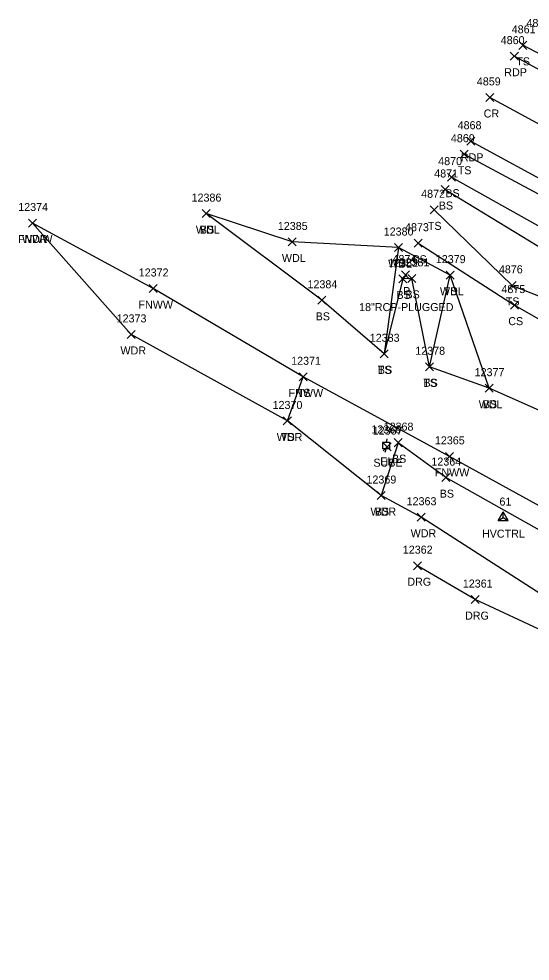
# Model space of a CAD drawing. Extents: x 1462089 to 1464015, y 730534 to 736144.
# Drawn here: x 1462088.9 to 1462216.4, y 731661.5 to 731896.6 of the extents above; entities that cross this region are included whole.
import ezdxf

# ---------------------------------------------------------------- set-up
doc = ezdxf.new("R2010")
doc.units = 0
for name, color, linetype in [('C_A', 7, 'Continuous'), ('C_I', 7, 'Continuous'), ('CPSM', 7, 'Continuous'), ('D_A', 7, 'Continuous'), ('D_C', 7, 'Continuous'), ('D_I', 7, 'Continuous'), ('D_TIC', 7, 'Continuous'), ('L_A', 7, 'Continuous'), ('L_I', 7, 'Continuous'), ('L_TIC', 7, 'Continuous'), ('LAWA', 7, 'Continuous'), ('LELB', 7, 'Continuous'), ('LFNC', 7, 'Continuous'), ('P_A', 7, 'Continuous'), ('P_I', 7, 'Continuous'), ('P_TIC', 7, 'Continuous'), ('PET', 7, 'Continuous'), ('PRC', 7, 'Continuous'), ('R_A', 7, 'Continuous'), ('R_I', 7, 'Continuous'), ('R_TIC', 7, 'Continuous'), ('RDG', 7, 'Continuous'), ('U_A', 7, 'Continuous'), ('U_I', 7, 'Continuous'), ('U_TIC', 7, 'Continuous'), ('UEPT', 7, 'Continuous')]:
    doc.layers.add(name, color=color, linetype=linetype)

msp = doc.modelspace()

# ---------------------------------------------------------------- linework, layer by layer
at = {"layer": 'CPSM'}
for p, q in [((1462208.48, 731771.42), (1462209.73, 731773.58)), ((1462210.98, 731771.42), (1462209.73, 731773.58)), ((1462209.73, 731772.14), (1462209.73, 731773.58)), ((1462208.48, 731771.42), (1462209.73, 731772.14)), ((1462208.48, 731771.42), (1462210.98, 731771.42)), ((1462209.73, 731772.14), (1462209.73, 731772.14)), ((1462209.73, 731772.14), (1462210.98, 731771.42))]:
    msp.add_line(p, q, dxfattribs=at)
at = {"layer": 'D_TIC'}
for points in [[(1462184.36, 731831.67), (1462186.36, 731833.67)], [(1462186.36, 731831.67), (1462184.36, 731833.67)]]:
    msp.add_lwpolyline(points, dxfattribs=at)
at = {"layer": 'L_TIC'}
for points in [[(1462213.58, 731888.97), (1462215.58, 731890.97)], [(1462215.58, 731888.97), (1462213.58, 731890.97)], [(1462198.97, 731861.8), (1462200.97, 731863.8)], [(1462200.97, 731861.8), (1462198.97, 731863.8)], [(1462195.85, 731856.08), (1462197.85, 731858.08)], [(1462197.85, 731856.08), (1462195.85, 731858.08)], [(1462194.2, 731853), (1462196.2, 731855)], [(1462196.2, 731853), (1462194.2, 731855)], [(1462134.63, 731846.98), (1462136.63, 731848.98)], [(1462136.63, 731846.98), (1462134.63, 731848.98)], [(1462134.63, 731846.98), (1462136.63, 731848.98)], [(1462136.63, 731846.98), (1462134.63, 731848.98)], [(1462191.51, 731847.93), (1462193.51, 731849.93)], [(1462193.51, 731847.93), (1462191.51, 731849.93)], [(1462091.33, 731844.64), (1462093.33, 731846.64)], [(1462093.33, 731844.64), (1462091.33, 731846.64)], [(1462091.33, 731844.64), (1462093.33, 731846.64)], [(1462093.33, 731844.64), (1462091.33, 731846.64)], [(1462156.09, 731839.91), (1462158.09, 731841.91)], [(1462158.09, 731839.91), (1462156.09, 731841.91)], [(1462187.49, 731839.6), (1462189.49, 731841.6)], [(1462189.49, 731839.6), (1462187.49, 731841.6)], [(1462182.59, 731838.52), (1462184.59, 731840.52)], [(1462184.59, 731838.52), (1462182.59, 731840.52)], [(1462182.59, 731838.52), (1462184.59, 731840.52)], [(1462184.59, 731838.52), (1462182.59, 731840.52)], [(1462183.66, 731830.71), (1462185.66, 731832.71)], [(1462185.66, 731830.71), (1462183.66, 731832.71)], [(1462185.89, 731830.83), (1462187.89, 731832.83)], [(1462187.89, 731830.83), (1462185.89, 731832.83)], [(1462195.5, 731831.63), (1462197.5, 731833.63)], [(1462197.5, 731831.63), (1462195.5, 731833.63)], [(1462195.5, 731831.63), (1462197.5, 731833.63)], [(1462197.5, 731831.63), (1462195.5, 731833.63)], [(1462121.39, 731828.3), (1462123.39, 731830.3)], [(1462123.39, 731828.3), (1462121.39, 731830.3)], [(1462210.95, 731829.09), (1462212.95, 731831.09)], [(1462212.95, 731829.09), (1462210.95, 731831.09)], [(1462163.49, 731825.36), (1462165.49, 731827.36)], [(1462165.49, 731825.36), (1462163.49, 731827.36)], [(1462211.54, 731824.16), (1462213.54, 731826.16)], [(1462213.54, 731824.16), (1462211.54, 731826.16)], [(1462115.88, 731816.84), (1462117.88, 731818.84)], [(1462117.88, 731816.84), (1462115.88, 731818.84)], [(1462179.02, 731812.01), (1462181.02, 731814.01)], [(1462181.02, 731812.01), (1462179.02, 731814.01)], [(1462179.02, 731812.01), (1462181.02, 731814.01)], [(1462181.02, 731812.01), (1462179.02, 731814.01)], [(1462190.37, 731808.77), (1462192.37, 731810.77)], [(1462192.37, 731808.77), (1462190.37, 731810.77)], [(1462190.37, 731808.77), (1462192.37, 731810.77)], [(1462192.37, 731808.77), (1462190.37, 731810.77)], [(1462158.85, 731806.27), (1462160.85, 731808.27)], [(1462160.85, 731806.27), (1462158.85, 731808.27)], [(1462158.85, 731806.27), (1462160.85, 731808.27)], [(1462160.85, 731806.27), (1462158.85, 731808.27)], [(1462205.18, 731803.43), (1462207.18, 731805.43)], [(1462207.18, 731803.43), (1462205.18, 731805.43)], [(1462205.18, 731803.43), (1462207.18, 731805.43)], [(1462207.18, 731803.43), (1462205.18, 731805.43)], [(1462154.87, 731795.25), (1462156.87, 731797.25)], [(1462156.87, 731795.25), (1462154.87, 731797.25)], [(1462154.87, 731795.25), (1462156.87, 731797.25)], [(1462156.87, 731795.25), (1462154.87, 731797.25)], [(1462182.53, 731789.84), (1462184.53, 731791.84)], [(1462184.53, 731789.84), (1462182.53, 731791.84)], [(1462195.32, 731786.42), (1462197.32, 731788.42)], [(1462197.32, 731786.42), (1462195.32, 731788.42)], [(1462194.44, 731781.12), (1462196.44, 731783.12)], [(1462196.44, 731781.12), (1462194.44, 731783.12)], [(1462178.25, 731776.64), (1462180.25, 731778.64)], [(1462180.25, 731776.64), (1462178.25, 731778.64)], [(1462178.25, 731776.64), (1462180.25, 731778.64)], [(1462180.25, 731776.64), (1462178.25, 731778.64)], [(1462188.26, 731771.23), (1462190.26, 731773.23)], [(1462190.26, 731771.23), (1462188.26, 731773.23)]]:
    msp.add_lwpolyline(points, dxfattribs=at)
at = {"layer": 'LAWA'}
for points in [[(1462284.15, 731759.58), (1462268.33, 731767.46), (1462226.25, 731795.57), (1462206.18, 731804.43), (1462196.5, 731832.63), (1462183.59, 731839.52), (1462157.09, 731840.91), (1462135.63, 731847.98)], [(1462397.71, 731569.75), (1462407.25, 731591.59), (1462407.12, 731591.77), (1462391.91, 731630.11), (1462376.36, 731653.92), (1462339.13, 731671.88), (1462309.06, 731691.73), (1462242.87, 731737.77), (1462189.26, 731772.23), (1462179.25, 731777.64), (1462155.87, 731796.25), (1462116.88, 731817.84), (1462092.33, 731845.64)]]:
    msp.add_lwpolyline(points, dxfattribs=at)
at = {"layer": 'LELB'}
for points in [[(1462622.28, 731670.34), (1462611.6, 731673.47), (1462596.95, 731683.41), (1462565.16, 731698.96), (1462527.27, 731718.56), (1462487.5, 731740.34), (1462442.58, 731766.01), (1462413.53, 731781.64), (1462376.48, 731802.59), (1462341.98, 731823.06), (1462326.97, 731829.39), (1462303.27, 731841.82), (1462263.65, 731864.11), (1462214.58, 731889.97)], [(1462199.97, 731862.8), (1462226.52, 731848.63), (1462244.47, 731839.44), (1462279.96, 731820.28), (1462307.49, 731805.66), (1462330.44, 731793.58), (1462345.39, 731783.62), (1462390.35, 731759.44), (1462428.46, 731739.34), (1462460.59, 731719.83), (1462475.52, 731708.51), (1462501.9, 731689.8), (1462542.27, 731667.04), (1462570.63, 731642.98), (1462603.03, 731612.58), (1462606.87, 731588.46), (1462599.35, 731546.54), (1462591.29, 731500.05)], [(1462196.85, 731857.08), (1462222.52, 731842.68), (1462241.45, 731834.05), (1462277.08, 731814.64), (1462306.35, 731803.06), (1462327.99, 731787.75), (1462342.71, 731777.98), (1462385.98, 731753.49), (1462425.74, 731732.54), (1462438.3, 731724.76), (1462470.61, 731702.98), (1462495.49, 731681.64), (1462507.86, 731671.1)], [(1462195.2, 731854), (1462220.11, 731838.83), (1462238.59, 731828.46), (1462275.2, 731811.9), (1462304.81, 731799.9), (1462326.6, 731785.24), (1462346.48, 731772.25)], [(1462192.51, 731848.93), (1462211.95, 731830.09), (1462234.84, 731821.04), (1462272.13, 731802.61), (1462298.77, 731792.79)], [(1462206.18, 731804.43), (1462191.37, 731809.77), (1462186.89, 731831.83), (1462184.66, 731831.71), (1462180.02, 731813.01), (1462164.49, 731826.36), (1462135.63, 731847.98)], [(1462183.59, 731839.52), (1462180.02, 731813.01)], [(1462188.49, 731840.6), (1462212.54, 731825.16), (1462231.64, 731814.23), (1462269.15, 731796.29), (1462295.64, 731781.88), (1462315.16, 731776.86), (1462323.76, 731770.87), (1462330.76, 731759.39), (1462350.38, 731750.32), (1462369.06, 731740.92)], [(1462191.37, 731809.77), (1462196.5, 731832.63)], [(1462155.87, 731796.25), (1462159.85, 731807.27)], [(1462257.29, 731716), (1462242.87, 731737.77), (1462249.87, 731747.25), (1462266.51, 731744.62), (1462234.77, 731760.03), (1462195.44, 731782.12), (1462183.53, 731790.84), (1462179.25, 731777.64)]]:
    msp.add_lwpolyline(points, dxfattribs=at)
at = {"layer": 'LFNC'}
msp.add_lwpolyline([(1462485.04, 731625.17), (1462466.86, 731635.35), (1462445.59, 731646.34), (1462441.06, 731648.62), (1462421.59, 731659.28), (1462381.96, 731681.83), (1462356.45, 731694.74), (1462314.52, 731717.79), (1462306.11, 731724.85), (1462296.54, 731731.8), (1462293.53, 731734.47), (1462267.49, 731747.49), (1462237.87, 731764.56), (1462196.32, 731787.42), (1462159.85, 731807.27), (1462122.39, 731829.3), (1462092.33, 731845.64)], dxfattribs=at)
at = {"layer": 'P_TIC'}
for points in [[(1462211.49, 731886.26), (1462213.49, 731888.26)], [(1462213.49, 731886.26), (1462211.49, 731888.26)], [(1462205.41, 731875.97), (1462207.41, 731877.97)], [(1462207.41, 731875.97), (1462205.41, 731877.97)], [(1462200.66, 731865.04), (1462202.66, 731867.04)], [(1462202.66, 731865.04), (1462200.66, 731867.04)]]:
    msp.add_lwpolyline(points, dxfattribs=at)
at = {"layer": 'PET'}
for points in [[(1462649.92, 731672.98), (1462648.62, 731670.02), (1462644.73, 731666.51), (1462640.66, 731665.44), (1462632.19, 731665.69), (1462627.65, 731666.3), (1462622.43, 731667.8), (1462610.36, 731672.44), (1462596.86, 731679.7), (1462592.97, 731681.83), (1462560.83, 731698.76), (1462526.14, 731716.42), (1462486.23, 731738.58), (1462441.38, 731763.2), (1462411.7, 731779.21), (1462374.6, 731799.48), (1462337.98, 731819.63), (1462300.36, 731839.36), (1462261.24, 731860.69), (1462212.49, 731887.26)], [(1462201.66, 731866.04), (1462245.7, 731842.09), (1462281.75, 731822.98), (1462308.73, 731808.19), (1462347.65, 731787.04), (1462392.21, 731761.84), (1462429.22, 731740.6), (1462448.9, 731730.04), (1462477.73, 731709.29), (1462504.15, 731693.87), (1462543.73, 731671.86), (1462578.88, 731652.67), (1462581.93, 731651.2), (1462611.07, 731634.39), (1462616.43, 731629.04), (1462620.38, 731622.7), (1462623.6, 731614.86), (1462625.47, 731606.66), (1462626.29, 731597.63), (1462624.66, 731584.62)]]:
    msp.add_lwpolyline(points, dxfattribs=at)
at = {"layer": 'PRC'}
msp.add_lwpolyline([(1462639.27, 731636.28), (1462599.11, 731658.27), (1462566.1, 731677.21), (1462552.1, 731684.6), (1462518.56, 731703.48), (1462478.1, 731726.96), (1462435.46, 731751.62), (1462405.08, 731768.89), (1462368.88, 731789.49), (1462331.31, 731809.52), (1462292.59, 731830.44), (1462255.31, 731850.41), (1462206.41, 731876.97)], dxfattribs=at)
at = {"layer": 'R_TIC'}
for points in [[(1462187.31, 731759.15), (1462189.31, 731761.15)], [(1462189.31, 731759.15), (1462187.31, 731761.15)], [(1462201.71, 731750.69), (1462203.71, 731752.69)], [(1462203.71, 731750.69), (1462201.71, 731752.69)]]:
    msp.add_lwpolyline(points, dxfattribs=at)
at = {"layer": 'RDG'}
msp.add_lwpolyline([(1462251.81, 731697.23), (1462257.29, 731716), (1462220.97, 731743.23), (1462202.71, 731751.69), (1462188.31, 731760.15)], dxfattribs=at)
at = {"layer": 'U_TIC'}
for points in [[(1462179.8, 731788.84), (1462181.8, 731790.84)], [(1462181.8, 731788.84), (1462179.8, 731790.84)]]:
    msp.add_lwpolyline(points, dxfattribs=at)
at = {"layer": 'UEPT'}
for p, q in [((1462179.66, 731789.32), (1462179.66, 731790.99)), ((1462179.66, 731790.99), (1462181.33, 731790.99)), ((1462180.66, 731791.82), (1462180.5, 731790.99)), ((1462180.5, 731790.15), (1462180.5, 731790.15)), ((1462181.33, 731790.99), (1462181.33, 731789.32)), ((1462181.33, 731789.32), (1462179.66, 731789.32)), ((1462180.25, 731788.49), (1462180.5, 731789.32))]:
    msp.add_line(p, q, dxfattribs=at)

# ---------------------------------------------------------------- texts
at = {"layer": 'C_A'}
msp.add_text('HVCTRL', height=2, dxfattribs=at).set_placement((1462204.42, 731767.14))
at = {"layer": 'C_I'}
msp.add_text('61', height=2, dxfattribs=at).set_placement((1462208.78, 731775.14))
at = {"layer": 'D_A'}
msp.add_text('P', height=2, dxfattribs=at).set_placement((1462184.73, 731827.67))
at = {"layer": 'D_C'}
msp.add_text('18"RCP-PLUGGED', height=2, dxfattribs=at).set_placement((1462173.77, 731823.67))
at = {"layer": 'D_I'}
msp.add_text('4874', height=2, dxfattribs=at).set_placement((1462182.1, 731835.67))
at = {"layer": 'L_A'}
for s, p in [('TS', (1462212.99, 731884.97)), ('TS', (1462198.38, 731857.8)), ('BS', (1462195.29, 731852.08)), ('BS', (1462193.64, 731849)), ('WDL', (1462133.05, 731842.98)), ('BS', (1462134.07, 731842.98)), ('TS', (1462190.92, 731843.93)), ('FNWW', (1462088.68, 731840.64)), ('WDR', (1462089.69, 731840.64)), ('WDL', (1462154.51, 731835.91)), ('CS', (1462186.93, 731835.6)), ('WDL', (1462181.01, 731834.52)), ('TS', (1462182, 731834.52)), ('BS', (1462183.1, 731826.71)), ('BS', (1462185.33, 731826.83)), ('WDL', (1462193.92, 731827.63)), ('TS', (1462194.91, 731827.63)), ('FNWW', (1462118.74, 731824.3)), ('TS', (1462210.36, 731825.09)), ('BS', (1462162.93, 731821.36)), ('CS', (1462210.98, 731820.16)), ('WDR', (1462114.24, 731812.84)), ('TS', (1462178.43, 731808.01)), ('BS', (1462178.46, 731808.01)), ('TS', (1462189.78, 731804.77)), ('BS', (1462189.82, 731804.77)), ('FNWW', (1462156.19, 731802.27)), ('TS', (1462158.26, 731802.27)), ('WDL', (1462203.6, 731799.43)), ('BS', (1462204.62, 731799.43)), ('WDR', (1462153.23, 731791.25)), ('TS', (1462154.28, 731791.25)), ('BS', (1462181.97, 731785.84)), ('FNWW', (1462192.66, 731782.42)), ('BS', (1462193.88, 731777.12)), ('WDR', (1462176.62, 731772.64)), ('BS', (1462177.7, 731772.64)), ('WDR', (1462186.63, 731767.23))]:
    msp.add_text(s, height=2, dxfattribs=at).set_placement(p)
at = {"layer": 'L_I'}
for s, p in [('4862', (1462215.52, 731894.55)), ('4861', (1462211.84, 731892.97)), ('4869', (1462196.66, 731865.8)), ('4870', (1462193.5, 731860.08)), ('4871', (1462192.51, 731857)), ('4872', (1462189.25, 731851.93)), ('12386', (1462131.98, 731850.98)), ('12386', (1462131.98, 731850.98)), ('12374', (1462088.74, 731848.64)), ('12374', (1462088.74, 731848.64)), ('12385', (1462153.5, 731843.91)), ('12380', (1462179.91, 731842.52)), ('12380', (1462179.91, 731842.52)), ('4873', (1462185.23, 731843.6)), ('12381', (1462183.86, 731834.83)), ('12379', (1462192.9, 731835.63)), ('12379', (1462192.9, 731835.63)), ('12382', (1462181.07, 731834.71)), ('4876', (1462208.64, 731833.09)), ('12372', (1462118.8, 731832.3)), ('12384', (1462160.9, 731829.36)), ('4875', (1462209.28, 731828.16)), ('12373', (1462113.29, 731820.84)), ('12383', (1462176.43, 731816.01)), ('12383', (1462176.43, 731816.01)), ('12378', (1462187.78, 731812.77)), ('12378', (1462187.78, 731812.77)), ('12371', (1462156.82, 731810.27)), ('12371', (1462156.82, 731810.27)), ('12377', (1462202.59, 731807.43)), ('12377', (1462202.59, 731807.43)), ('12370', (1462152.19, 731799.25)), ('12370', (1462152.19, 731799.25)), ('12368', (1462179.89, 731793.84)), ('12365', (1462192.68, 731790.42)), ('12364', (1462191.8, 731785.12)), ('12369', (1462175.61, 731780.64)), ('12369', (1462175.61, 731780.64)), ('12363', (1462185.63, 731775.23))]:
    msp.add_text(s, height=2, dxfattribs=at).set_placement(p)
at = {"layer": 'P_A'}
for s, p in [('RDP', (1462209.98, 731882.26)), ('CR', (1462204.84, 731871.97)), ('RDP', (1462199.14, 731861.04))]:
    msp.add_text(s, height=2, dxfattribs=at).set_placement(p)
at = {"layer": 'P_I'}
for s, p in [('4860', (1462209.1, 731890.26)), ('4859', (1462203.14, 731879.97)), ('4868', (1462198.35, 731869.04))]:
    msp.add_text(s, height=2, dxfattribs=at).set_placement(p)
at = {"layer": 'R_A'}
for p in [(1462185.8, 731755.15), (1462200.2, 731746.69)]:
    msp.add_text('DRG', height=2, dxfattribs=at).set_placement(p)
at = {"layer": 'R_I'}
for s, p in [('12362', (1462184.67, 731763.15)), ('12361', (1462199.64, 731754.69))]:
    msp.add_text(s, height=2, dxfattribs=at).set_placement(p)
at = {"layer": 'U_A'}
for s, p in [('SUBE', (1462177.34, 731784.84)), ('EL', (1462179.03, 731785.15))]:
    msp.add_text(s, height=2, dxfattribs=at).set_placement(p)
at = {"layer": 'U_I'}
for s, p in [('12366', (1462176.8, 731793.15)), ('12367', (1462177.16, 731792.84))]:
    msp.add_text(s, height=2, dxfattribs=at).set_placement(p)

doc.saveas('drawing.dxf')
